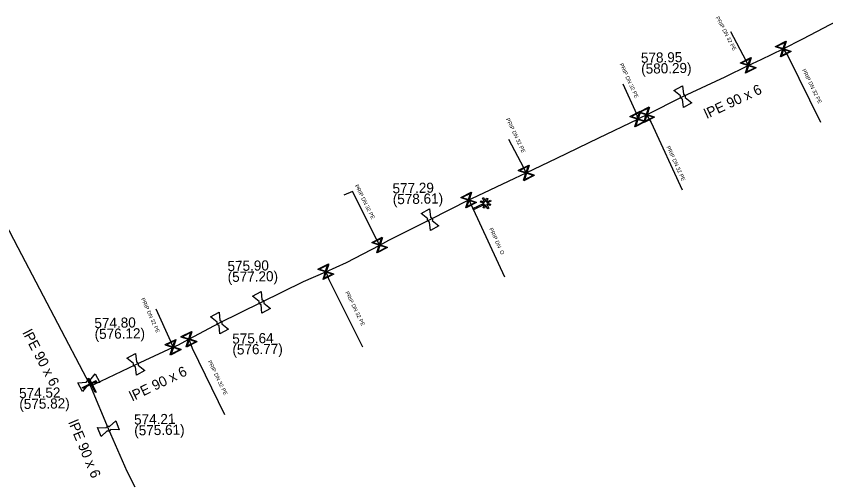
# Model space of a CAD drawing. Extents: x -643544 to -637295, y -1119190 to -1111715.
# Drawn here: x -641252.7 to -641148.6, y -1114142 to -1114081.8 of the extents above; entities that cross this region are included whole.
import ezdxf

# ---------------------------------------------------------------- set-up
doc = ezdxf.new("R2010")
doc.units = 0
for name, color, linetype in [('Default', 7, 'Continuous'), ('VP Lomový bod', 7, 'Continuous'), ('VP Lomový bod - popis', 7, 'Continuous'), ('VP Popis přípojky', 7, 'Continuous'), ('VP Přípojka', 7, 'Continuous'), ('VP Změna materiálu', 7, 'Continuous'), ('VP Řad', 7, 'Continuous'), ('VP Řad - popis', 7, 'Continuous'), ('VP Šoupě', 7, 'Continuous')]:
    doc.layers.add(name, color=color, linetype=linetype)

msp = doc.modelspace()

# ---------------------------------------------------------------- linework, layer by layer
at = {"layer": 'Default'}
for points in [[(-641167.05, -1114092.5), (-641167.11, -1114092.49), (-641167.15, -1114092.46), (-641167.22, -1114092.41), (-641167.26, -1114092.34), (-641167.3, -1114092.27), (-641167.3, -1114092.19), (-641167.3, -1114092.13), (-641167.28, -1114092.08)], [(-641166.93, -1114091.88), (-641166.87, -1114091.89), (-641166.83, -1114091.92), (-641166.76, -1114091.97), (-641166.72, -1114092.04), (-641166.68, -1114092.11), (-641166.68, -1114092.2), (-641166.68, -1114092.25), (-641166.7, -1114092.3)], [(-641199.43, -1114107.71), (-641199.37, -1114107.72), (-641199.33, -1114107.75), (-641199.26, -1114107.8), (-641199.22, -1114107.87), (-641199.18, -1114107.94), (-641199.18, -1114108.03), (-641199.18, -1114108.08), (-641199.2, -1114108.13)], [(-641199.55, -1114108.33), (-641199.61, -1114108.32), (-641199.65, -1114108.29), (-641199.72, -1114108.24), (-641199.76, -1114108.17), (-641199.8, -1114108.1), (-641199.8, -1114108.02), (-641199.8, -1114107.96), (-641199.78, -1114107.91)], [(-641221.21, -1114118.95), (-641221.27, -1114118.94), (-641221.31, -1114118.91), (-641221.38, -1114118.86), (-641221.42, -1114118.79), (-641221.46, -1114118.72), (-641221.46, -1114118.64), (-641221.46, -1114118.58), (-641221.44, -1114118.53)], [(-641221.09, -1114118.33), (-641221.03, -1114118.34), (-641220.99, -1114118.37), (-641220.92, -1114118.42), (-641220.88, -1114118.49), (-641220.84, -1114118.56), (-641220.84, -1114118.65), (-641220.84, -1114118.7), (-641220.86, -1114118.75)], [(-641226.61, -1114121.62), (-641226.67, -1114121.61), (-641226.71, -1114121.58), (-641226.78, -1114121.53), (-641226.82, -1114121.46), (-641226.86, -1114121.39), (-641226.86, -1114121.31), (-641226.86, -1114121.25), (-641226.84, -1114121.2)], [(-641226.49, -1114121), (-641226.43, -1114121.01), (-641226.39, -1114121.04), (-641226.32, -1114121.09), (-641226.28, -1114121.16), (-641226.24, -1114121.23), (-641226.24, -1114121.32), (-641226.24, -1114121.37), (-641226.26, -1114121.42)], [(-641237.24, -1114126.32), (-641237.18, -1114126.33), (-641237.14, -1114126.36), (-641237.07, -1114126.41), (-641237.03, -1114126.48), (-641236.99, -1114126.55), (-641236.99, -1114126.64), (-641236.99, -1114126.69), (-641237.01, -1114126.74)], [(-641237.36, -1114126.94), (-641237.42, -1114126.93), (-641237.46, -1114126.9), (-641237.53, -1114126.85), (-641237.57, -1114126.78), (-641237.61, -1114126.71), (-641237.61, -1114126.63), (-641237.61, -1114126.57), (-641237.59, -1114126.52)], [(-641243.65, -1114128.92), (-641243.64, -1114128.86), (-641243.61, -1114128.82), (-641243.56, -1114128.75), (-641243.49, -1114128.71), (-641243.42, -1114128.67), (-641243.33, -1114128.68), (-641243.28, -1114128.68), (-641243.23, -1114128.7)], [(-641243.05, -1114129.07), (-641243.06, -1114129.12), (-641243.09, -1114129.16), (-641243.14, -1114129.23), (-641243.21, -1114129.27), (-641243.28, -1114129.31), (-641243.37, -1114129.3), (-641243.42, -1114129.3), (-641243.47, -1114129.28)], [(-641241.12, -1114134.8), (-641241.11, -1114134.75), (-641241.07, -1114134.71), (-641241.02, -1114134.65), (-641240.94, -1114134.62), (-641240.86, -1114134.59), (-641240.78, -1114134.6), (-641240.72, -1114134.61), (-641240.68, -1114134.64)], [(-641240.54, -1114135.02), (-641240.55, -1114135.07), (-641240.59, -1114135.11), (-641240.64, -1114135.17), (-641240.72, -1114135.2), (-641240.8, -1114135.23), (-641240.88, -1114135.22), (-641240.93, -1114135.21), (-641240.98, -1114135.18)]]:
    msp.add_open_spline(points, degree=3, dxfattribs=at)
at = {"layer": 'VP Lomový bod'}
for points in [[(-641167.28, -1114092.08), (-641168.14, -1114091.4), (-641167.05, -1114090.79), (-641166.93, -1114091.88)], [(-641165.84, -1114092.98), (-641166.93, -1114093.59), (-641167.05, -1114092.5)], [(-641166.7, -1114092.3), (-641165.84, -1114092.98)], [(-641199.78, -1114107.91), (-641200.64, -1114107.23), (-641199.55, -1114106.62), (-641199.43, -1114107.71)], [(-641198.34, -1114108.81), (-641199.43, -1114109.42), (-641199.55, -1114108.33)], [(-641199.2, -1114108.13), (-641198.34, -1114108.81)], [(-641221.44, -1114118.53), (-641222.3, -1114117.85), (-641221.21, -1114117.24), (-641221.09, -1114118.33)], [(-641220, -1114119.43), (-641221.09, -1114120.04), (-641221.21, -1114118.95)], [(-641220.86, -1114118.75), (-641220, -1114119.43)], [(-641226.84, -1114121.2), (-641227.7, -1114120.52), (-641226.61, -1114119.91), (-641226.49, -1114121)], [(-641225.4, -1114122.1), (-641226.49, -1114122.71), (-641226.61, -1114121.62)], [(-641226.26, -1114121.42), (-641225.4, -1114122.1)], [(-641237.59, -1114126.52), (-641238.45, -1114125.84), (-641237.36, -1114125.23), (-641237.24, -1114126.32)], [(-641236.15, -1114127.42), (-641237.24, -1114128.03), (-641237.36, -1114126.94)], [(-641237.01, -1114126.74), (-641236.15, -1114127.42)], [(-641243.23, -1114128.7), (-641242.52, -1114127.87)], [(-641242.52, -1114127.87), (-641241.95, -1114128.98), (-641243.05, -1114129.07)], [(-641243.47, -1114129.28), (-641244.18, -1114130.11), (-641244.75, -1114129), (-641243.65, -1114128.92)], [(-641240.98, -1114135.18), (-641241.78, -1114135.93), (-641242.22, -1114134.76), (-641241.12, -1114134.8)], [(-641240.68, -1114134.64), (-641239.88, -1114133.89)], [(-641239.88, -1114133.89), (-641239.44, -1114135.06), (-641240.54, -1114135.02)]]:
    msp.add_lwpolyline(points, dxfattribs=at)
at = {"layer": 'VP Přípojka'}
for points in [[(-641158.85, -1114087.59), (-641160.83, -1114083.84)], [(-641154.09, -1114086.06), (-641153.48, -1114086.95)], [(-641153.48, -1114086.95), (-641149.29, -1114095.46)], [(-641158.59, -1114088.17), (-641158.85, -1114087.59)], [(-641172.91, -1114094.44), (-641172.91, -1114094.44), (-641174.68, -1114090.59)], [(-641172.79, -1114095.08), (-641172.91, -1114094.44)], [(-641171.65, -1114094.52), (-641171.06, -1114095.51)], [(-641171.06, -1114095.51), (-641167.08, -1114104.17)], [(-641187.42, -1114101.35), (-641189.37, -1114097.72)], [(-641187.12, -1114102), (-641187.42, -1114101.35)], [(-641206.27, -1114110.72), (-641209.46, -1114104.4), (-641210.56, -1114104.87)], [(-641194.52, -1114105.49), (-641193.95, -1114106.67), (-641193.95, -1114106.67)], [(-641193.95, -1114106.67), (-641189.92, -1114115.39)], [(-641205.96, -1114111.29), (-641206.27, -1114110.72)], [(-641212.88, -1114114.71), (-641212.48, -1114115.7)], [(-641212.48, -1114115.7), (-641208.19, -1114124.39)], [(-641232.8, -1114123.68), (-641234.68, -1114119.52)], [(-641232.51, -1114124.43), (-641232.8, -1114123.68)], [(-641230.48, -1114123.4), (-641230.05, -1114124.55)], [(-641230.05, -1114124.55), (-641225.9, -1114133.1)]]:
    msp.add_lwpolyline(points, dxfattribs=at)
at = {"layer": 'VP Změna materiálu'}
msp.add_lwpolyline([(-641192.22, -1114105.75), (-641191.73, -1114105.51), (-641191.66, -1114105.66), (-641192.15, -1114105.89), (-641191.7, -1114106.04), (-641191.75, -1114106.19), (-641192.19, -1114106.04), (-641191.94, -1114106.55), (-641192.08, -1114106.62), (-641192.34, -1114106.1), (-641192.49, -1114106.54), (-641192.64, -1114106.49), (-641192.49, -1114106.05), (-641193.91, -1114106.74), (-641193.98, -1114106.6), (-641192.55, -1114105.91), (-641193, -1114105.76), (-641192.95, -1114105.61), (-641192.5, -1114105.76), (-641192.75, -1114105.24), (-641192.61, -1114105.17), (-641192.36, -1114105.69), (-641192.21, -1114105.25), (-641192.06, -1114105.3), (-641192.22, -1114105.75)], dxfattribs=at)
at = {"layer": 'VP Řad'}
for points in [[(-641243.14, -1114129.43), (-641242.71, -1114129.23), (-641237.3, -1114126.63), (-641232.51, -1114124.43), (-641231.83, -1114124.12), (-641230.48, -1114123.4), (-641226.55, -1114121.31), (-641221.15, -1114118.64), (-641215.74, -1114115.97), (-641212.88, -1114114.71), (-641210.23, -1114113.54), (-641205.96, -1114111.29), (-641204.78, -1114110.67), (-641199.49, -1114108.02), (-641194.52, -1114105.49), (-641194.11, -1114105.28), (-641188.6, -1114102.7), (-641187.12, -1114102), (-641183.19, -1114100.11), (-641177.78, -1114097.5), (-641172.79, -1114095.08), (-641172.38, -1114094.88), (-641171.65, -1114094.52), (-641166.99, -1114092.19), (-641161.56, -1114089.66), (-641158.59, -1114088.17), (-641156.94, -1114087.4), (-641154.09, -1114086.06), (-641151.56, -1114084.74), (-641146.24, -1114081.96)], [(-641254.14, -1114108.38), (-641252.46, -1114111.6), (-641249.67, -1114116.92), (-641246.89, -1114122.24), (-641244.1, -1114127.55), (-641243.35, -1114128.99), (-641243.26, -1114129.22), (-641243.2, -1114129.32), (-641243.14, -1114129.43)], [(-641237.41, -1114142.45), (-641238.4, -1114140.43), (-641240.83, -1114134.91), (-641243.01, -1114129.7), (-641243.14, -1114129.43)]]:
    msp.add_lwpolyline(points, dxfattribs=at)
at = {"layer": 'VP Šoupě'}
for points in [[(-641155.1, -1114085.73), (-641153.76, -1114085.05), (-641153.73, -1114085.11), (-641153.77, -1114085.23), (-641154.03, -1114086.03), (-641153.11, -1114086.33), (-641153.08, -1114086.39), (-641154.42, -1114087.07), (-641154.45, -1114087.01), (-641154.15, -1114086.09), (-641154.94, -1114085.82), (-641155.07, -1114085.79), (-641155.1, -1114085.73)], [(-641154.91, -1114085.74), (-641154.12, -1114086), (-641153.86, -1114085.21), (-641154.91, -1114085.74)], [(-641153.26, -1114086.38), (-641154.06, -1114086.11), (-641154.33, -1114086.91), (-641153.26, -1114086.38)], [(-641159.6, -1114087.84), (-641158.26, -1114087.16), (-641158.23, -1114087.22), (-641158.27, -1114087.34), (-641158.53, -1114088.14), (-641157.61, -1114088.44), (-641157.58, -1114088.5), (-641158.92, -1114089.18), (-641158.95, -1114089.12), (-641158.65, -1114088.2), (-641159.44, -1114087.93), (-641159.57, -1114087.9), (-641159.6, -1114087.84)], [(-641159.41, -1114087.85), (-641158.62, -1114088.11), (-641158.36, -1114087.32), (-641159.41, -1114087.85)], [(-641157.76, -1114088.49), (-641158.56, -1114088.22), (-641158.83, -1114089.02), (-641157.76, -1114088.49)], [(-641173.8, -1114094.75), (-641172.46, -1114094.07), (-641172.43, -1114094.13), (-641172.47, -1114094.25), (-641172.73, -1114095.05), (-641171.81, -1114095.35), (-641171.78, -1114095.41), (-641173.12, -1114096.09), (-641173.15, -1114096.03), (-641172.85, -1114095.11), (-641173.64, -1114094.84), (-641173.77, -1114094.81), (-641173.8, -1114094.75)], [(-641173.61, -1114094.76), (-641172.82, -1114095.02), (-641172.56, -1114094.23), (-641173.61, -1114094.76)], [(-641172.66, -1114094.19), (-641171.32, -1114093.51), (-641171.29, -1114093.57), (-641171.33, -1114093.69), (-641171.59, -1114094.49), (-641170.67, -1114094.79), (-641170.64, -1114094.85), (-641171.98, -1114095.53), (-641172.01, -1114095.47), (-641171.71, -1114094.55), (-641172.5, -1114094.28), (-641172.63, -1114094.25), (-641172.66, -1114094.19)], [(-641172.47, -1114094.2), (-641171.68, -1114094.46), (-641171.42, -1114093.67), (-641172.47, -1114094.2)], [(-641171.96, -1114095.4), (-641172.76, -1114095.13), (-641173.03, -1114095.93), (-641171.96, -1114095.4)], [(-641170.82, -1114094.84), (-641171.62, -1114094.57), (-641171.89, -1114095.37), (-641170.82, -1114094.84)], [(-641188.13, -1114101.67), (-641186.79, -1114100.99), (-641186.76, -1114101.05), (-641186.8, -1114101.17), (-641187.06, -1114101.97), (-641186.14, -1114102.27), (-641186.11, -1114102.33), (-641187.45, -1114103.01), (-641187.48, -1114102.95), (-641187.18, -1114102.03), (-641187.97, -1114101.76), (-641188.1, -1114101.73), (-641188.13, -1114101.67)], [(-641187.94, -1114101.68), (-641187.15, -1114101.94), (-641186.89, -1114101.15), (-641187.94, -1114101.68)], [(-641186.29, -1114102.32), (-641187.09, -1114102.05), (-641187.36, -1114102.85), (-641186.29, -1114102.32)], [(-641195.53, -1114105.16), (-641194.19, -1114104.48), (-641194.16, -1114104.54), (-641194.2, -1114104.66), (-641194.46, -1114105.46), (-641193.54, -1114105.76), (-641193.51, -1114105.82), (-641194.85, -1114106.5), (-641194.88, -1114106.44), (-641194.58, -1114105.52), (-641195.37, -1114105.25), (-641195.5, -1114105.22), (-641195.53, -1114105.16)], [(-641195.34, -1114105.17), (-641194.55, -1114105.43), (-641194.29, -1114104.64), (-641195.34, -1114105.17)], [(-641193.69, -1114105.81), (-641194.49, -1114105.54), (-641194.76, -1114106.34), (-641193.69, -1114105.81)], [(-641206.97, -1114110.96), (-641205.63, -1114110.28), (-641205.6, -1114110.34), (-641205.64, -1114110.46), (-641205.9, -1114111.26), (-641204.98, -1114111.56), (-641204.95, -1114111.62), (-641206.29, -1114112.3), (-641206.32, -1114112.24), (-641206.02, -1114111.32), (-641206.81, -1114111.05), (-641206.94, -1114111.02), (-641206.97, -1114110.96)], [(-641206.78, -1114110.97), (-641205.99, -1114111.23), (-641205.73, -1114110.44), (-641206.78, -1114110.97)], [(-641205.13, -1114111.61), (-641205.93, -1114111.34), (-641206.2, -1114112.14), (-641205.13, -1114111.61)], [(-641213.89, -1114114.38), (-641212.55, -1114113.7), (-641212.52, -1114113.76), (-641212.56, -1114113.88), (-641212.82, -1114114.68), (-641211.9, -1114114.98), (-641211.87, -1114115.04), (-641213.21, -1114115.72), (-641213.24, -1114115.66), (-641212.94, -1114114.74), (-641213.73, -1114114.47), (-641213.86, -1114114.44), (-641213.89, -1114114.38)], [(-641213.7, -1114114.39), (-641212.91, -1114114.65), (-641212.65, -1114113.86), (-641213.7, -1114114.39)], [(-641212.05, -1114115.03), (-641212.85, -1114114.76), (-641213.12, -1114115.56), (-641212.05, -1114115.03)], [(-641231.49, -1114123.07), (-641230.15, -1114122.39), (-641230.12, -1114122.45), (-641230.16, -1114122.57), (-641230.42, -1114123.37), (-641229.5, -1114123.67), (-641229.47, -1114123.73), (-641230.81, -1114124.41), (-641230.84, -1114124.35), (-641230.54, -1114123.43), (-641231.33, -1114123.16), (-641231.46, -1114123.13), (-641231.49, -1114123.07)], [(-641231.3, -1114123.08), (-641230.51, -1114123.34), (-641230.25, -1114122.55), (-641231.3, -1114123.08)], [(-641233.52, -1114124.1), (-641232.18, -1114123.42), (-641232.15, -1114123.48), (-641232.19, -1114123.6), (-641232.45, -1114124.4), (-641231.53, -1114124.7), (-641231.5, -1114124.76), (-641232.84, -1114125.44), (-641232.87, -1114125.38), (-641232.57, -1114124.46), (-641233.36, -1114124.19), (-641233.49, -1114124.16), (-641233.52, -1114124.1)], [(-641233.33, -1114124.11), (-641232.54, -1114124.37), (-641232.28, -1114123.58), (-641233.33, -1114124.11)], [(-641229.65, -1114123.72), (-641230.45, -1114123.45), (-641230.72, -1114124.25), (-641229.65, -1114123.72)], [(-641231.68, -1114124.75), (-641232.48, -1114124.48), (-641232.75, -1114125.28), (-641231.68, -1114124.75)], [(-641243.31, -1114128.41), (-641242.4, -1114130.19), (-641242.51, -1114130.25), (-641243.42, -1114128.47), (-641243.31, -1114128.41)], [(-641242.34, -1114128.82), (-641244.12, -1114129.73), (-641244.18, -1114129.62), (-641242.4, -1114128.71), (-641242.34, -1114128.82)]]:
    msp.add_lwpolyline(points, dxfattribs=at)

# ---------------------------------------------------------------- texts
at = {"layer": 'VP Lomový bod - popis'}
for s, p in [('578.95', (-641172.37, -1114087.85)), ('(580.29)', (-641172.34, -1114089.25)), ('577.29', (-641204.3, -1114104.64)), ('(578.61)', (-641204.27, -1114106.04)), ('575.90', (-641225.51, -1114114.64)), ('(577.20)', (-641225.49, -1114116.04)), ('574.80', (-641242.62, -1114121.98)), ('(576.12)', (-641242.59, -1114123.38)), ('575.64', (-641224.9, -1114123.98)), ('(576.77)', (-641224.88, -1114125.38)), ('574.52', (-641252.3, -1114130.99)), ('(575.82)', (-641252.27, -1114132.39)), ('574.21', (-641237.52, -1114134.38)), ('(575.61)', (-641237.5, -1114135.78))]:
    msp.add_text(s, height=1.3, rotation=1, dxfattribs=at).set_placement(p)
at = {"layer": 'VP Popis přípojky'}
for s, rotation, p in [('PRIP DN 32 PE', 297.9507, (-641162.8, -1114082.03)), ('PRIP DN 32 PE', 294.6843, (-641175.15, -1114088.03)), ('PRIP DN 32 PE', 296.1875, (-641151.69, -1114088.77)), ('PRIP DN 32 PE', 295.5974, (-641189.75, -1114095.09)), ('PRIP DN 32 PE', 294.6446, (-641169.13, -1114098.67)), ('PRIP DN 32 PE', 296.7701, (-641209.18, -1114103.66)), ('PRIP DN  O', 294.7994, (-641191.91, -1114109.2)), ('PRIP DN 32 PE', 294.4245, (-641236.66, -1114118.21)), ('PRIP DN 32 PE', 296.2539, (-641210.42, -1114117.38)), ('PRIP DN 32 PE', 295.868, (-641228.07, -1114126.26))]:
    msp.add_text(s, height=0.5, rotation=rotation, dxfattribs=at).set_placement(p)
at = {"layer": 'VP Řad - popis'}
for rotation, p in [(24.9822, (-641163.89, -1114095.07)), (297.6065, (-641251.91, -1114122.57)), (25.6685, (-641237.74, -1114131.41)), (292.7057, (-641246.01, -1114134.09))]:
    msp.add_text('lPE 90 x 6', height=1.3, rotation=rotation, dxfattribs=at).set_placement(p)

doc.saveas('drawing.dxf')
